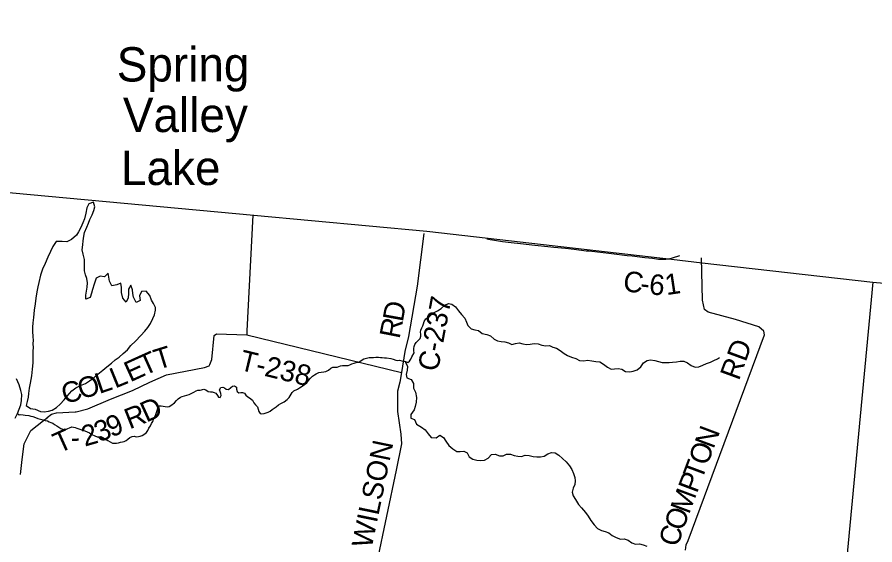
# Model space of a CAD drawing. Extents: x 0 to 1064, y 0 to 440.
# Drawn here: x 404.68 to 442.55, y 372.64 to 395.94 of the extents above; entities that cross this region are included whole.
import ezdxf

# ---------------------------------------------------------------- set-up
doc = ezdxf.new("R2010")
doc.units = 0
for name, color, linetype in [('GM_X_Adjacent_County', 7, 'Continuous'), ('GM_X_County', 7, 'Continuous'), ('GM_X_County_Road', 7, 'Continuous'), ('GM_X_County_Road_Text', 7, 'Continuous'), ('GM_X_Major_River', 7, 'Continuous'), ('GM_X_Minor_Lake', 7, 'Continuous'), ('GM_X_Minor_Lake_Text', 7, 'Continuous'), ('GM_X_Minor_River', 7, 'Continuous'), ('GM_X_Township', 7, 'Continuous'), ('GM_X_Township_Road', 7, 'Continuous'), ('GM_X_Township_Road_Text', 7, 'Continuous')]:
    doc.layers.add(name, color=color, linetype=linetype)

msp = doc.modelspace()

# ---------------------------------------------------------------- linework, layer by layer
at = {"layer": 'GM_X_Adjacent_County'}
msp.add_lwpolyline([(442.462, 384.236), (451.004, 383.494), (464.067, 382.357), (488.826, 380.103)], dxfattribs=at)
at = {"layer": 'GM_X_County'}
msp.add_lwpolyline([(283.829, 400.275), (308.668, 397.643), (313.893, 397.089), (316.164, 396.849), (325.293, 395.928), (328.491, 395.637), (335.705, 394.98), (341.399, 394.389), (358.003, 392.611), (365.19, 391.941), (374.119, 391.108), (380.331, 390.529), (395.388, 389.024), (415.119, 387.194), (422.76, 386.488), (424.957, 386.237), (433.572, 385.252), (434.927, 385.097), (442.462, 384.236), (440.605, 364.618), (439.832, 356.459), (439.02, 347.891), (435.582, 307.821)], dxfattribs=at)
at = {"layer": 'GM_X_County_Road'}
for points in [[(422.639, 386.393), (422.344, 384.056), (421.951, 381.842), (421.8, 381.169), (421.641, 380.248), (421.569, 379.828), (421.477, 379.422), (421.473, 378.527), (421.62, 377.532), (421.642, 377.1), (421.415, 375.929), (420.56, 371.874), (420.131, 369.744), (420.019, 369.284), (419.882, 368.769), (419.295, 367.568), (418.832, 366.451), (418.633, 365.864), (418.298, 365.195), (417.821, 364.334), (417.507, 363.786), (417.282, 363.127), (416.963, 362.268), (416.008, 359.548)], [(433.918, 385.404), (433.604, 385.302), (433.491, 385.269), (433.417, 385.253), (433.32, 385.239), (433.232, 385.234), (433.134, 385.236), (432.996, 385.246), (432.729, 385.276), (432.386, 385.316), (431.83, 385.38), (431.613, 385.406), (430.922, 385.484), (430.803, 385.498), (430.299, 385.557), (429.934, 385.6), (429.806, 385.614), (429.273, 385.68), (428.887, 385.72), (428.372, 385.767), (428.105, 385.794), (427.532, 385.858), (426.9, 385.927), (426.495, 385.977), (426.099, 386.024), (425.835, 386.061), (425.659, 386.089), (425.555, 386.106), (425.412, 386.138)], [(434.189, 372.406), (434.218, 372.643), (434.306, 372.83), (437.673, 381.913), (437.639, 382.078), (437.418, 382.258), (436.392, 382.587), (435.183, 382.913), (435.022, 383.038), (434.938, 383.447), (434.895, 385.319)]]:
    msp.add_lwpolyline(points, dxfattribs=at)
at = {"layer": 'GM_X_Major_River'}
msp.add_lwpolyline([(404.589, 378.234), (404.684, 378.432), (404.761, 378.632), (404.832, 378.819), (404.866, 379.012), (404.878, 379.28), (404.845, 379.451), (404.759, 379.708), (404.649, 379.965)], dxfattribs=at)
at = {"layer": 'GM_X_Minor_Lake'}
for points in [[(410.784, 383.006), (410.787, 383.122), (410.699, 383.294), (410.611, 383.448), (410.531, 383.656), (410.37, 383.836), (410.17, 383.822), (410.075, 383.641), (410.101, 383.428), (409.935, 383.334), (409.818, 383.573), (409.779, 383.732), (409.765, 383.903), (409.696, 384.111), (409.595, 383.931), (409.591, 383.742), (409.575, 383.548), (409.492, 383.349), (409.344, 383.535), (409.288, 383.779), (409.281, 383.998), (409.255, 384.199), (409.071, 384.118), (408.858, 384.08), (408.752, 384.282), (408.726, 384.459), (408.699, 384.642), (408.526, 384.476), (408.344, 384.504), (408.16, 384.41), (408.076, 384.144), (407.998, 383.915), (407.958, 383.758), (407.899, 383.558), (407.704, 383.489), (407.701, 383.66), (407.741, 383.847), (407.763, 384.017), (407.785, 384.205), (407.747, 384.407), (407.696, 384.566), (407.645, 384.737), (407.642, 384.895), (407.645, 385.071), (407.649, 385.235), (407.593, 385.468), (407.548, 385.663), (407.571, 385.881), (407.587, 386.07), (407.616, 386.27), (407.643, 386.427), (407.745, 386.668), (407.828, 386.849), (407.886, 387.006), (407.987, 387.21), (408.058, 387.403), (408.098, 387.56), (408.048, 387.768), (407.84, 387.7), (407.751, 387.519), (407.71, 387.289), (407.644, 387.035), (407.573, 386.86), (407.484, 386.649), (407.389, 386.463), (407.289, 386.307), (407.072, 386.123), (406.876, 386.023), (406.658, 386.034)], [(406.396, 386.027), (406.246, 385.811), (406.144, 385.595), (406.024, 385.348), (405.909, 385.065), (405.8, 384.818), (405.71, 384.552), (405.636, 384.225), (405.584, 384.032), (405.543, 383.808), (405.494, 383.535), (405.471, 383.274), (405.423, 382.995), (405.407, 382.844), (405.392, 382.674), (405.362, 382.437), (405.358, 382.249), (405.355, 382.079), (405.374, 381.829), (405.377, 381.677), (405.374, 381.513), (405.376, 381.355), (405.373, 381.197), (405.37, 381.039), (405.371, 380.826), (405.368, 380.674), (405.344, 380.395), (405.302, 380.104), (405.274, 379.94), (405.246, 379.771), (405.212, 379.559), (405.176, 379.328), (405.155, 379.165), (405.114, 378.965), (405.08, 378.795), (405.272, 378.657), (405.478, 378.623), (405.7, 378.527), (405.87, 378.517), (406.053, 378.538), (406.218, 378.589), (406.408, 378.701), (406.569, 378.843), (406.749, 379.04), (406.886, 379.196), (407.091, 379.435), (407.27, 379.565), (407.473, 379.676), (407.687, 379.757), (407.872, 379.887), (408.075, 380.022), (408.236, 380.171), (408.452, 380.355), (408.638, 380.503), (408.847, 380.663), (409.008, 380.812), (409.181, 380.924), (409.354, 381.084), (409.546, 381.25), (409.695, 381.442), (409.894, 381.638), (410.13, 381.883), (410.309, 382.068), (410.44, 382.229), (410.559, 382.409), (410.667, 382.632), (410.744, 382.8), (410.784, 383.006)], [(406.658, 386.034), (406.396, 386.027)]]:
    msp.add_lwpolyline(points, dxfattribs=at)
at = {"layer": 'GM_X_Minor_River'}
for points in [[(422.717, 382.613), (422.886, 382.718), (423.066, 382.878), (423.239, 382.977), (423.399, 383.07), (423.561, 383.224), (423.715, 383.292), (423.873, 383.27), (424.027, 383.15), (424.163, 382.976), (424.292, 382.809), (424.446, 382.646), (424.52, 382.474), (424.571, 382.321), (424.725, 382.177), (424.888, 382.13), (425.045, 382.101), (425.206, 381.975), (425.411, 381.927), (425.573, 381.862), (425.733, 381.718), (425.89, 381.653), (426.047, 381.618), (426.204, 381.608), (426.367, 381.561), (426.523, 381.484), (426.683, 381.534), (426.835, 381.561), (427.01, 381.514), (427.168, 381.491), (427.326, 381.499), (427.497, 381.531), (427.679, 381.52), (427.841, 381.449), (428.017, 381.432), (428.175, 381.434), (428.331, 381.369), (428.488, 381.322), (428.655, 381.226), (428.828, 381.082), (428.983, 380.993), (429.158, 380.927), (429.338, 380.868), (429.506, 380.778), (429.694, 380.761), (429.865, 380.787), (430.047, 380.764), (430.234, 380.734), (430.404, 380.718), (430.565, 380.616), (430.744, 380.477), (430.906, 380.394), (431.058, 380.414), (431.217, 380.428), (431.38, 380.394), (431.541, 380.292), (431.729, 380.281), (431.882, 380.313), (432.053, 380.363), (432.215, 380.505), (432.335, 380.672), (432.496, 380.771), (432.648, 380.804), (432.83, 380.775), (432.987, 380.734), (433.162, 380.693), (433.313, 380.683), (433.466, 380.697), (433.618, 380.711), (433.782, 380.719), (433.953, 380.745), (434.111, 380.747), (434.273, 380.676), (434.434, 380.556), (434.614, 380.478), (434.779, 380.504), (434.945, 380.566), (435.111, 380.641), (435.289, 380.709), (435.443, 380.778), (435.603, 380.859), (435.683, 380.906)], [(422.231, 381.488), (422.298, 381.573), (422.384, 381.658), (422.475, 381.755), (422.494, 381.853), (422.494, 381.944), (422.481, 382.035), (422.5, 382.12), (422.542, 382.217), (422.591, 382.315), (422.622, 382.4), (422.64, 382.497), (422.717, 382.613)], [(413.686, 379.232), (413.668, 379.323), (413.638, 379.402), (413.613, 379.481), (413.674, 379.585), (413.753, 379.597), (413.832, 379.572), (413.911, 379.506), (414.003, 379.493), (414.112, 379.579), (414.191, 379.652), (414.276, 379.658), (414.355, 379.597), (414.355, 379.512), (414.385, 379.414), (414.465, 379.354), (414.55, 379.366), (414.629, 379.372), (414.708, 379.341), (414.768, 379.25), (414.854, 379.171), (414.939, 379.129), (415.06, 379.031), (415.121, 378.916), (415.206, 378.813), (415.291, 378.734), (415.322, 378.636), (415.346, 378.527), (415.401, 378.436), (415.486, 378.423), (415.577, 378.436), (415.674, 378.472), (415.753, 378.496), (415.844, 378.545), (415.942, 378.612), (416.027, 378.673), (416.118, 378.734), (416.215, 378.813), (416.325, 378.879), (416.465, 378.946), (416.604, 379.056), (416.683, 379.141), (416.817, 379.36), (416.896, 379.445), (417.054, 379.518), (417.145, 379.573), (417.261, 379.639), (417.37, 379.712), (417.461, 379.798), (417.546, 379.901), (417.626, 380.004), (417.711, 380.083), (417.802, 380.15), (417.881, 380.193), (417.996, 380.241), (418.106, 380.26), (418.221, 380.272), (418.3, 380.29), (418.416, 380.357), (418.525, 380.442), (418.61, 380.485), (418.708, 380.478), (418.799, 380.485), (418.957, 380.539), (419.036, 380.551), (419.163, 380.564), (419.285, 380.564), (419.364, 380.582), (419.455, 380.624), (419.559, 380.655), (419.65, 380.685), (419.765, 380.71), (419.869, 380.782), (419.99, 380.849), (420.106, 380.88), (420.221, 380.904), (420.318, 380.904), (420.404, 380.916), (420.507, 380.922), (420.635, 380.928), (420.72, 380.916), (420.799, 380.91), (420.896, 380.898), (420.987, 380.892), (421.182, 380.868), (421.285, 380.837), (421.394, 380.795), (421.486, 380.783), (421.565, 380.789), (421.663, 380.77), (421.742, 380.752), (421.828, 380.734), (421.919, 380.697), (422.005, 380.752), (422.06, 380.831), (422.109, 380.941), (422.206, 381.111), (422.194, 381.202), (422.194, 381.305), (422.2, 381.39), (422.231, 381.488)], [(421.828, 380.734), (421.818, 380.699), (421.917, 380.508), (421.902, 380.35), (421.855, 380.163), (421.876, 380.011), (422.069, 379.934), (422.169, 379.767), (422.17, 379.554), (422.258, 379.376), (422.308, 379.144), (422.297, 378.932), (422.245, 378.75), (422.199, 378.593), (422.055, 378.395), (422.064, 378.231), (422.221, 378.173), (422.314, 377.964), (422.524, 377.838)], [(404.684, 378.432), (404.757, 378.381), (404.842, 378.387), (404.945, 378.375), (405.024, 378.362), (405.188, 378.344), (405.273, 378.32), (405.364, 378.302), (405.486, 378.265), (405.583, 378.216), (405.699, 378.186), (405.826, 378.162), (405.918, 378.131), (406.009, 378.107), (406.088, 378.065), (406.167, 378.034), (406.246, 378.004), (406.331, 377.955), (406.428, 377.894), (406.519, 377.84), (406.605, 377.779), (406.738, 377.724), (406.823, 377.736), (406.909, 377.779), (406.988, 377.809), (407.091, 377.846), (407.231, 377.815), (407.316, 377.791), (407.395, 377.755), (407.486, 377.724), (407.589, 377.688), (407.668, 377.669), (407.766, 377.627), (407.869, 377.584), (407.966, 377.511), (408.1, 377.444), (408.209, 377.408), (408.288, 377.408), (408.367, 377.42), (408.459, 377.372), (408.562, 377.317), (408.678, 377.25), (408.884, 377.134), (408.988, 377.128), (409.067, 377.128), (409.152, 377.147), (409.237, 377.171), (409.328, 377.189), (409.407, 377.207), (409.486, 377.25), (409.565, 377.311), (409.656, 377.384), (409.747, 377.426), (409.839, 377.432), (409.924, 377.414), (410.027, 377.42), (410.106, 377.432), (410.197, 377.463), (410.276, 377.505), (410.38, 377.597), (410.446, 377.688), (410.495, 377.791), (410.562, 377.888), (410.611, 377.998), (410.659, 378.089), (410.702, 378.18), (410.75, 378.29), (410.793, 378.387), (410.829, 378.484), (410.86, 378.575), (410.89, 378.679), (410.951, 378.782), (411.03, 378.77), (411.127, 378.758), (411.212, 378.746), (411.304, 378.739), (411.389, 378.752), (411.468, 378.788), (411.626, 378.916), (411.711, 379.013), (411.79, 379.086), (411.881, 379.153), (411.966, 379.195), (412.063, 379.214), (412.161, 379.244), (412.276, 379.275), (412.483, 379.378), (412.574, 379.439), (412.653, 379.463), (412.75, 379.475), (412.914, 379.506), (413.006, 379.481), (413.103, 379.414), (413.206, 379.39), (413.285, 379.39), (413.376, 379.372), (413.455, 379.329), (413.522, 379.238), (413.565, 379.159), (413.644, 379.141), (413.686, 379.232)], [(422.524, 377.838), (422.687, 377.71), (422.822, 377.537), (422.952, 377.381), (423.17, 377.363), (423.337, 377.474), (423.505, 377.372), (423.604, 377.212), (423.739, 377.031), (423.917, 376.881), (424.084, 376.761), (424.242, 376.756), (424.394, 376.771), (424.55, 376.694), (424.63, 376.521), (424.792, 376.419), (424.967, 376.378), (425.155, 376.361), (425.307, 376.381), (425.48, 376.468), (425.618, 376.629), (425.782, 376.636), (425.969, 376.571), (426.132, 376.566), (426.286, 376.635), (426.462, 376.637), (426.619, 376.59), (426.782, 376.549), (426.952, 376.544), (427.111, 376.595), (427.287, 376.584), (427.456, 376.543), (427.62, 376.527), (427.79, 376.522), (427.949, 376.548), (428.104, 376.66), (428.269, 376.722), (428.427, 376.7), (428.588, 376.598), (428.754, 376.454), (428.914, 376.304), (429.062, 376.129), (429.167, 375.962), (429.241, 375.784), (429.303, 375.618), (429.318, 375.466), (429.295, 375.302), (429.23, 375.139), (429.183, 374.958), (429.227, 374.799), (429.326, 374.638), (429.466, 374.421), (429.59, 374.266), (429.773, 374.072), (429.896, 373.899), (430, 373.707), (430.16, 373.527), (430.307, 373.359), (430.481, 373.275), (430.638, 373.228), (430.794, 373.163), (430.949, 373.055), (431.129, 372.959), (431.31, 372.894), (431.48, 372.895), (431.655, 372.842), (431.816, 372.722), (431.984, 372.669), (432.161, 372.683), (432.324, 372.642), (432.48, 372.577)]]:
    msp.add_lwpolyline(points, dxfattribs=at)
at = {"layer": 'GM_X_Township'}
msp.add_lwpolyline([(395.388, 389.024), (415.119, 387.194), (422.76, 386.488), (424.957, 386.237), (433.572, 385.252), (434.927, 385.097), (442.462, 384.236), (440.605, 364.618)], dxfattribs=at)
at = {"layer": 'GM_X_Township_Road'}
for points in [[(415.086, 387.198), (414.822, 382.086), (414.821, 382.083)], [(413.18, 380.6), (413.181, 380.602), (413.265, 380.818), (413.369, 381.888), (413.48, 381.953), (414.811, 381.91)], [(414.821, 382.083), (414.811, 381.91), (421.641, 380.248)], [(407.241, 378.508), (407.287, 378.51), (407.795, 378.641), (408.8, 379.067), (409.774, 379.457), (410.528, 379.815), (411.264, 380.148), (412.943, 380.465), (413.157, 380.54), (413.18, 380.6)], [(405.998, 378.253), (406.002, 378.256), (406.197, 378.402), (406.411, 378.465), (407.239, 378.508), (407.241, 378.508)], [(404.823, 375.749), (404.89, 376.399), (404.981, 377.097), (405.284, 377.688), (405.833, 378.129), (405.998, 378.253)]]:
    msp.add_lwpolyline(points, dxfattribs=at)

# ---------------------------------------------------------------- texts
at = {"layer": 'GM_X_County_Road_Text'}
for s, height, rotation, p in [('C', 0.909, 351.9019, (431.392, 383.858)), ('6', 0.909, 354.9505, (432.554, 383.704)), ('1', 0.909, 8.5238, (433.347, 383.662)), ('-', 0.909, 353.5003, (432.158, 383.749)), ('D', 0.909, 79.7309, (421.703, 382.453)), ('C-237', 0.9091, 79.4981, (423.253, 380.259)), ('R', 0.909, 78.8937, (421.556, 381.707)), ('RD', 0.9091, 69.8498, (436.54, 379.859)), ('N', 0.909, 69.4966, (435.422, 376.842)), ('WILSON', 0.9091, 78.3816, (420.326, 372.449)), ('O', 0.909, 69.4955, (435.141, 376.093)), ('T', 0.909, 69.4957, (434.903, 375.456)), ('P', 0.909, 69.4946, (434.688, 374.882)), ('M', 0.909, 69.4918, (434.343, 373.957)), ('O', 0.909, 69.438, (434.061, 373.208)), ('C', 0.909, 73.5265, (433.855, 372.508))]:
    msp.add_text(s, height=height, rotation=rotation, dxfattribs=at).set_placement(p)
at = {"layer": 'GM_X_Minor_Lake_Text'}
for s, rotation, p in [('Spring', 0.0029, (409.073, 393.1)), ('Valley', 0.0031, (409.345, 390.868)), ('Lake', 0.0032, (409.26, 388.528))]:
    msp.add_text(s, height=1.5151, rotation=rotation, dxfattribs=at).set_placement(p)
at = {"layer": 'GM_X_Township_Road_Text'}
for s, height, rotation, p in [('T', 0.909, 17.2206, (410.877, 380.357)), ('T', 0.909, 24.1609, (410.284, 380.089)), ('T-238', 0.9091, 346.4379, (414.439, 380.376)), ('E', 0.909, 24.4819, (409.666, 379.808)), ('L', 0.909, 22.2264, (409.001, 379.535)), ('C', 0.909, 16.7389, (406.786, 378.839)), ('O', 0.909, 16.8626, (407.503, 379.054)), ('L', 0.909, 18.6981, (408.299, 379.296)), ('D', 0.909, 24.5421, (410.378, 378.027)), ('R', 0.909, 21.6912, (409.639, 377.732)), ('9', 0.909, 22.8092, (408.833, 377.371)), ('2', 0.909, 16.0073, (407.662, 376.972)), ('3', 0.909, 21.5169, (408.291, 377.157)), ('T', 0.909, 24.2453, (406.521, 376.663)), ('-', 0.909, 2.0142, (407.051, 376.921))]:
    msp.add_text(s, height=height, rotation=rotation, dxfattribs=at).set_placement(p)

doc.saveas('drawing.dxf')
